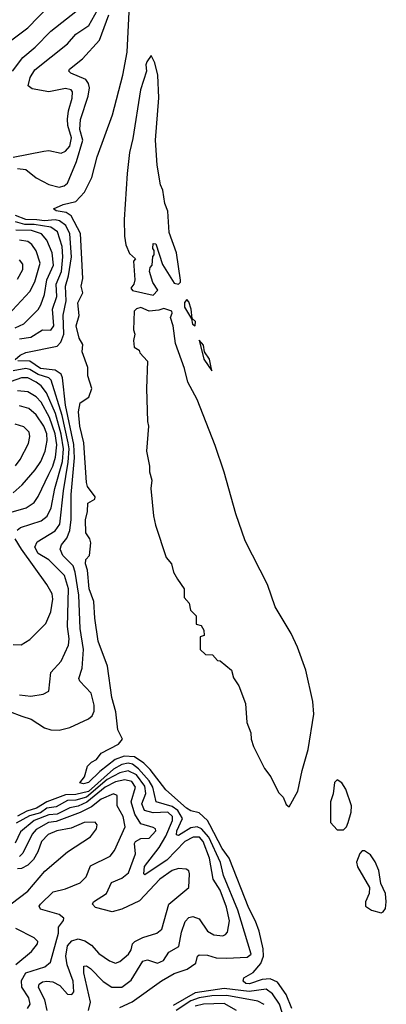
# Model space of a CAD drawing. Extents: x 1443846 to 1577407, y 839182 to 927291.
# Tile 510 of 535: x 1572436 to 1574190, y 893135 to 897851. Entities that reach past the tile are written whole.
import ezdxf

# ---------------------------------------------------------------- set-up
doc = ezdxf.new("R2010")
doc.units = 0

msp = doc.modelspace()

# ---------------------------------------------------------------- linework, layer by layer
at = {"layer": '0CON20XD'}
for points in [[(1572379, 897741), (1572475, 897812.7), (1572631.8, 897975)], [(1573738.5, 893115), (1573711.7, 893181.7), (1573670.1, 893240.1), (1573635, 893256.1), (1573596.5, 893253.5), (1573535, 893233.2), (1573518.6, 893235), (1573504.6, 893245), (1573507.9, 893262.1), (1573553.1, 893286.9), (1573590, 893330), (1573602.8, 893365), (1573600.6, 893400.6), (1573581.4, 893485), (1573563.5, 893533.5), (1573531.6, 893595), (1573438.9, 893835), (1573405, 893881.1), (1573346.1, 893995), (1573334.8, 894014.8), (1573295, 894052.5), (1573255, 894062.1), (1573233.9, 894075), (1573135, 894162.1), (1573060.3, 894260.3), (1573030.2, 894290.2), (1572985, 894320.9), (1572936, 894324), (1572893.1, 894306.9), (1572820, 894250), (1572765, 894197.3), (1572740.8, 894190.8), (1572724, 894195), (1572745.6, 894225), (1572760, 894275), (1572780, 894295), (1572803, 894307), (1572825, 894337.5), (1572908.3, 894381.7), (1572927.5, 894405), (1572905, 894450), (1572895.7, 894535), (1572877.1, 894605), (1572856, 894755), (1572810.7, 894875), (1572794.8, 894984.8), (1572790, 895065), (1572767.8, 895125), (1572760, 895215), (1572750.4, 895245), (1572753.1, 895265), (1572769.2, 895285), (1572776, 895345), (1572771.2, 895365), (1572752.8, 895392.8), (1572750.5, 895455), (1572760.9, 895495), (1572761.9, 895535), (1572795, 895554.3), (1572796.7, 895565), (1572760.6, 895615), (1572755.5, 895635), (1572742.3, 895825), (1572722.9, 895905), (1572716.6, 895973.4), (1572725, 896016.2), (1572766.8, 896043.2), (1572781.2, 896085), (1572762.5, 896145), (1572762.5, 896185), (1572735, 896260), (1572738, 896295), (1572720.6, 896325), (1572705.6, 896385), (1572720.9, 896435), (1572714.7, 896495), (1572737.3, 896542.7), (1572729.4, 896575), (1572738.4, 896611.6), (1572727.3, 896827.3), (1572682.2, 896912.2), (1572657.5, 896927.5), (1572610, 896935), (1572597.5, 896945), (1572644.5, 896965.5), (1572705, 896980), (1572746, 897025), (1572780.8, 897095), (1572806.2, 897195), (1572880, 897395), (1572928.8, 897585), (1572950, 897695), (1572962.3, 897955)], [(1572401.2, 897605), (1572450.2, 897669.8), (1572509.8, 897720.2), (1572585, 897796.4), (1572735, 897914.1)], [(1572551.2, 897221.2), (1572575, 897225.5), (1572635, 897211.8), (1572655, 897222.3), (1572675.7, 897245), (1572683.1, 897285), (1572666.4, 897345), (1572664.5, 897375), (1572669.5, 897415), (1572687.5, 897475), (1572688.9, 897505), (1572682.2, 897515), (1572655, 897521.6), (1572575, 897505.2), (1572495, 897519.4), (1572476.9, 897535), (1572485.3, 897575), (1572509, 897611), (1572664.6, 897735), (1572705, 897781.6), (1572766.5, 897823.5), (1572824.1, 897925.9)], [(1572425, 897138.3), (1572465, 897133.4), (1572515, 897093.9), (1572575, 897061.4), (1572625, 897049), (1572648.2, 897055), (1572665, 897067.7), (1572707.3, 897172.7), (1572738.1, 897275), (1572723.8, 897325), (1572726.5, 897373.5), (1572763.9, 897485), (1572769.7, 897525), (1572765.7, 897545.7), (1572752.9, 897565), (1572680.6, 897595), (1572670.6, 897605), (1572674.4, 897615), (1572736, 897664), (1572817.1, 897752.9), (1572863, 897875)], [(1573075, 896532), (1573097.5, 896555), (1573073, 896593), (1573057.5, 896645), (1573060, 896665), (1573070, 896675), (1573073, 896717), (1573080, 896725), (1573080, 896745), (1573072.5, 896755), (1573075, 896780), (1573087, 896777), (1573119.3, 896679.3), (1573175, 896590), (1573195, 896584.3), (1573205, 896593.8), (1573206.1, 896603.9), (1573185.4, 896735), (1573151.4, 896831.4), (1573145.2, 896934.8), (1573130.7, 896970.7), (1573120, 897035), (1573109.6, 897059.6), (1573093.3, 897155), (1573086, 897275), (1573102.3, 897477.7), (1573096.1, 897586.1), (1573082.5, 897645), (1573065, 897680), (1573045, 897650), (1573040, 897635), (1573042.5, 897605), (1573014, 897515), (1572977.5, 897282.5), (1572962, 897215), (1572950, 897115), (1572936.2, 896895), (1572936.7, 896815), (1572943.6, 896773.6), (1572961.7, 896731.7), (1572990, 896705), (1572980, 896695), (1572987.5, 896605), (1572982.5, 896585), (1572967.5, 896565), (1572975, 896553.3), (1573075, 896532)], [(1572405, 897193.3), (1572551.2, 897221.2)], [(1572413.8, 896223.8), (1572438.2, 896245), (1572465, 896257.8), (1572615, 896287.8), (1572633.3, 896306.7), (1572647.4, 896345), (1572643.4, 896436.6), (1572658.6, 896505), (1572655.1, 896574.9), (1572669.6, 896625), (1572683, 896715), (1572675.6, 896825.6), (1572656.9, 896865), (1572627.1, 896887.1), (1572605, 896892.5), (1572555, 896888.4), (1572517.6, 896892.4), (1572465.5, 896895), (1572415, 896913.3)], [(1572435, 896322.7), (1572488.8, 896331.2), (1572544.3, 896365.7), (1572585, 896364.7), (1572598.8, 896385), (1572593, 896465), (1572613.4, 896525), (1572610.1, 896585), (1572636.1, 896645), (1572642.3, 896715), (1572639.1, 896765), (1572616.6, 896835), (1572585, 896857.3), (1572505, 896870.9), (1572459.8, 896869.8), (1572415, 896883.3)], [(1572414.7, 896375.3), (1572455, 896395.2), (1572525, 896462.9), (1572537.7, 896485), (1572554.9, 896535.1), (1572566.4, 896605), (1572597.2, 896675), (1572590.9, 896735), (1572566.3, 896795), (1572541, 896825), (1572492, 896842), (1572417.1, 896842.9)], [(1572360.3, 896415), (1572485, 896550), (1572508.6, 896595), (1572533.7, 896685), (1572515, 896743.8), (1572494.2, 896774.2), (1572475, 896788.9), (1572435, 896795.5)], [(1572425, 896608.2), (1572451.1, 896655), (1572450.3, 896680.3), (1572435, 896700.3)], [(1573275, 896384.4), (1573276.7, 896405), (1573260.7, 896420.7), (1573255.9, 896465), (1573245, 896500), (1573235, 896510.5), (1573225, 896496.2), (1573224.4, 896474.4), (1573258.3, 896418.3), (1573262.7, 896392.7), (1573275, 896384.4)], [(1573725, 894080), (1573767.5, 894155), (1573786.7, 894255), (1573816.7, 894355), (1573844, 894525), (1573839.2, 894585), (1573804.4, 894735), (1573765.4, 894845.4), (1573735, 894911.2), (1573658.7, 895038.7), (1573621.9, 895145), (1573515.4, 895355.4), (1573470, 895485), (1573414.6, 895684.6), (1573371.6, 895811.6), (1573285, 896032.5), (1573240, 896115), (1573225, 896180), (1573180.7, 896300.7), (1573170, 896385), (1573157.5, 896425), (1573166.2, 896445), (1573163.3, 896455), (1573125, 896468.5), (1573100.9, 896459.1), (1573055, 896454.4), (1573015, 896471.9), (1572995, 896465.8), (1572983.8, 896455), (1572980, 896365), (1572987.5, 896345), (1572980, 896315), (1572983, 896283), (1573008.3, 896268.3), (1573010, 896255), (1573047.5, 896215), (1573043.3, 896085), (1573047, 895927), (1573052.5, 895905), (1573043.3, 895785), (1573057, 895713), (1573056.7, 895685), (1573068.8, 895645), (1573063.3, 895605), (1573076.7, 895475), (1573085, 895430), (1573137.5, 895275), (1573162.5, 895245), (1573172.5, 895205), (1573190.7, 895170.7), (1573222.5, 895125), (1573223.6, 895083.6), (1573247, 895057), (1573253, 895023), (1573280, 894995), (1573280, 894955), (1573305, 894950), (1573317, 894927), (1573318.3, 894901.7), (1573300, 894895), (1573300, 894835), (1573325, 894810), (1573358.3, 894808.3), (1573381.7, 894781.7), (1573395, 894780), (1573450, 894735), (1573458.3, 894698.3), (1573485, 894660), (1573516.7, 894575), (1573522.5, 894485), (1573542.5, 894435), (1573543.3, 894405), (1573555, 894370), (1573607.5, 894265), (1573637.5, 894225), (1573675, 894150), (1573697, 894127), (1573711.7, 894091.7), (1573725, 894080)], [(1573355, 896170), (1573344.6, 896225), (1573320.5, 896260.5), (1573315, 896292.9), (1573295, 896316), (1573316.7, 896225), (1573355, 896170)], [(1572386.9, 894536.9), (1572445.6, 894515.6), (1572490.4, 894500.4), (1572555, 894458.6), (1572585, 894449.5), (1572625, 894448.1), (1572675, 894460.3), (1572765, 894501.9), (1572782.8, 894517.2), (1572791.7, 894538.3), (1572792.4, 894567.6), (1572777.7, 894625), (1572723.1, 894683.1), (1572718.9, 894695), (1572735.2, 894745), (1572741, 894835), (1572725.7, 894935), (1572718.2, 895095), (1572701.1, 895205), (1572691.3, 895235), (1572642.4, 895285), (1572629.5, 895315), (1572635.9, 895335), (1572662.1, 895367.9), (1572675.8, 895404.2), (1572682.2, 895457.8), (1572682.7, 895577.3), (1572698, 895752), (1572695.6, 895815.6), (1572655.6, 896005), (1572640.7, 896135), (1572633.8, 896153.8), (1572605, 896172), (1572535, 896179.7), (1572485, 896215.9), (1572426.5, 896216.5)], [(1572435, 894618), (1572488.9, 894611.1), (1572548.9, 894621.1), (1572574.5, 894635.5), (1572585.3, 894725), (1572635, 894778.9), (1572669.5, 894855), (1572672.5, 894885), (1572664.8, 894944.8), (1572669, 895125), (1572649.5, 895189.5), (1572575, 895264.5), (1572525, 895293.8), (1572508.5, 895325), (1572520.1, 895349.9), (1572605, 895402.5), (1572628.1, 895435), (1572645.5, 895595), (1572668.6, 895731.4), (1572672.1, 895795), (1572667.5, 895825), (1572639.4, 895955), (1572586.9, 896125), (1572575.5, 896135.5), (1572525, 896151.1), (1572485, 896176.3), (1572465, 896180.9), (1572405, 896169.8)], [(1572423.9, 895406.1), (1572440.5, 895419.5), (1572538.9, 895451.1), (1572567.2, 895472.8), (1572587.1, 895513), (1572603.3, 895605), (1572641.3, 895735), (1572646.2, 895795), (1572634.1, 895865.9), (1572607.5, 895965), (1572563.9, 896063.9), (1572538, 896098), (1572514.3, 896115), (1572475, 896135.1), (1572445, 896136.3), (1572345, 896099.9)], [(1572395, 895492.9), (1572467.3, 895512.7), (1572505, 895539.3), (1572525, 895567.3), (1572575, 895673.7), (1572595, 895712), (1572607.2, 895755), (1572613.8, 895815), (1572605, 895867.3), (1572578.4, 895945), (1572538.9, 896018.9), (1572515, 896045.2), (1572475, 896068.9), (1572425, 896072.9)], [(1572404.5, 895585), (1572447.6, 895622.4), (1572509.3, 895695), (1572537.7, 895735), (1572557.9, 895785), (1572567.8, 895835), (1572565, 895867.5), (1572550.8, 895905), (1572515, 895958.1), (1572479.6, 895989.6), (1572435, 896001.5)], [(1572415, 895714), (1572438.4, 895745), (1572478.2, 895821.8), (1572484.7, 895855), (1572480.4, 895875), (1572455, 895900.9), (1572414, 895914)], [(1572444.4, 895314.4), (1572414.5, 895365)], [(1572405, 894858.6), (1572443.2, 894856.8), (1572485, 894882.9), (1572560.7, 894959.3), (1572585.2, 895014.8), (1572594.7, 895075), (1572590.8, 895100.7), (1572565.9, 895145), (1572444.4, 895314.4)], [(1572915, 893119.6), (1572973.4, 893146.6), (1573115, 893247.6), (1573175, 893281.8), (1573237.7, 893302.3), (1573278.7, 893331.3), (1573287.1, 893365), (1573295, 893371.3), (1573335, 893370), (1573376.6, 893356.6), (1573425, 893355.2), (1573525, 893360.9), (1573543.1, 893375), (1573479.7, 893585), (1573411.1, 893751.1), (1573396.1, 893813.9), (1573340.5, 893935), (1573305.3, 893975.3), (1573285, 893985.5), (1573255, 893979.5), (1573208.4, 893951.6), (1573195, 893943.7), (1573186.7, 893946.7), (1573188.2, 893965), (1573214.3, 894025), (1573192.8, 894062.8), (1573165, 894082.5), (1573089.6, 894105), (1573072.2, 894175), (1573055.8, 894205), (1573005, 894263.2), (1572975, 894284.6), (1572955, 894290), (1572925, 894283.6), (1572885, 894261.6), (1572765, 894154.7), (1572705, 894139.9), (1572655, 894137.6), (1572565, 894104.8), (1572516.4, 894075), (1572469.9, 894060.1), (1572425, 894035.8)], [(1572765.3, 893105), (1572774.1, 893145), (1572742, 893285), (1572743.3, 893316.7), (1572755, 893318.8), (1572775, 893306.8), (1572835, 893244.3), (1572877, 893217), (1572925, 893217.6), (1572970, 893250), (1573025, 893340.7), (1573047.4, 893347.4), (1573095, 893331.1), (1573124.6, 893345), (1573150, 893385), (1573197.8, 893412.2), (1573209.5, 893480.5), (1573228, 893532), (1573245, 893550.8), (1573265, 893554.7), (1573294.3, 893544.3), (1573335, 893485.4), (1573365, 893467.5), (1573407.2, 893462.8), (1573421.3, 893468.7), (1573429.5, 893480.5), (1573439.1, 893535), (1573425, 893599.4), (1573395, 893680.8), (1573361.1, 893735), (1573344.6, 893835), (1573313.9, 893915), (1573296.7, 893935), (1573265.6, 893935.6), (1573226.5, 893915), (1573140.7, 893825), (1573055, 893769.1), (1573035, 893755.7), (1573030.2, 893760.2), (1573033.2, 893795), (1573103.8, 893886.2), (1573135, 893940.4), (1573166.6, 894015), (1573166.7, 894035), (1573144.6, 894054.6), (1573075, 894051.3), (1573032.6, 894062.6), (1573020.6, 894095), (1573038.9, 894145), (1573035, 894180.2), (1572995, 894233.6), (1572955, 894253.9), (1572915, 894243.6), (1572855, 894211.4), (1572755, 894126.6), (1572705, 894112.5), (1572665, 894111.1), (1572609.8, 894080.2), (1572565, 894073.8), (1572535, 894052.2), (1572482.8, 894037.2), (1572418.2, 894001.8)], [(1572567.9, 893105), (1572556.4, 893156.4), (1572526.1, 893215), (1572529, 893231), (1572545, 893243.1), (1572566.1, 893246.1), (1572595, 893241.7), (1572627.8, 893225), (1572665, 893183.9), (1572685, 893181.5), (1572695.2, 893194.8), (1572692, 893245), (1572663.1, 893323.1), (1572657.2, 893365), (1572664.9, 893415.1), (1572685, 893439), (1572715, 893448.4), (1572748.2, 893438.2), (1572778.8, 893418.8), (1572815, 893378.2), (1572865, 893343.8), (1572895, 893331.8), (1572915, 893339.1), (1572956, 893375), (1572969.3, 893395), (1572975.6, 893425), (1572986.7, 893435), (1573025, 893454.3), (1573092, 893475), (1573116.7, 893495), (1573148.8, 893615), (1573244.4, 893695), (1573249.1, 893759.1), (1573244.4, 893774.4), (1573232.1, 893782.1), (1573195.4, 893785.4), (1573165, 893775.2), (1573106.9, 893735), (1573009.7, 893630.3), (1572925, 893591), (1572878.5, 893578.5), (1572798.7, 893598.7), (1572784.4, 893615), (1572789.1, 893625), (1572851.8, 893665), (1572875, 893717.5), (1572925, 893738.9), (1572956.5, 893765), (1572990, 893855), (1572985.7, 893905), (1572990.3, 893915), (1573015, 893929.6), (1573055, 893930), (1573086.7, 893965), (1573086.1, 893975), (1573075, 893982.1), (1573015, 894000), (1572986.4, 894045), (1572968.9, 894105), (1572990.7, 894175), (1572971.8, 894201.8), (1572939.7, 894209.7), (1572895, 894201.1), (1572845, 894174.3), (1572756.8, 894103.2), (1572715, 894084.3), (1572675, 894075.3), (1572615, 894044.9), (1572575, 894042.8), (1572505, 894015.6), (1572439.7, 893960.3), (1572413.8, 893906.2)], [(1573985, 893970), (1574000, 893985), (1574007.5, 894005), (1574022.5, 894055), (1574023.3, 894085), (1573996.7, 894165), (1573977.5, 894195), (1573955, 894210), (1573943, 894197), (1573936.4, 894143.6), (1573923.3, 894105), (1573922.5, 894005), (1573955, 893970), (1573985, 893970)], [(1572473.6, 893115), (1572485.8, 893135), (1572478.8, 893165), (1572446.5, 893216.5), (1572445, 893248.2), (1572465, 893285.2), (1572556.7, 893315), (1572583.7, 893336.3), (1572622, 893475), (1572622.3, 893505), (1572645.7, 893535.7), (1572646.7, 893546.7), (1572625, 893565.4), (1572535, 893590), (1572529.1, 893605), (1572535.4, 893615), (1572596.1, 893673.9), (1572655, 893687.3), (1572725, 893716.4), (1572754.7, 893745.3), (1572775, 893797.6), (1572868.5, 893845), (1572888.8, 893871.2), (1572939.8, 893985), (1572930.4, 894035), (1572901.7, 894085), (1572902.7, 894135), (1572885, 894142.4), (1572825, 894117.9), (1572779.2, 894080.8), (1572725, 894053.4), (1572610.3, 894009.7), (1572573.7, 894005), (1572515, 893972.7), (1572495, 893949.3), (1572450.5, 893859.5), (1572435, 893843.1)], [(1572354.7, 893585), (1572475, 893677.4), (1572556.9, 893773.1), (1572665, 893865.6), (1572775, 893936.9), (1572802.9, 893975), (1572806.9, 893995), (1572797.4, 894007.4), (1572745, 894005.3), (1572681.7, 893978.3), (1572613.3, 893965), (1572571.8, 893948.2), (1572539.7, 893915), (1572523.4, 893865), (1572501.8, 893828.2), (1572475, 893801.2), (1572445, 893785.2), (1572425, 893783)], [(1574165, 893573.3), (1574175, 893577.5), (1574185.8, 893594.2), (1574190, 893625), (1574185.7, 893665), (1574163.6, 893713.6), (1574153.8, 893775), (1574137, 893817), (1574115, 893850), (1574085, 893870), (1574075, 893870), (1574063, 893857), (1574047.5, 893815), (1574053, 893793), (1574110, 893695), (1574107.5, 893665), (1574090, 893625), (1574090, 893605), (1574120, 893585), (1574165, 893573.3)], [(1572417, 893325), (1572491.9, 893388.1), (1572521.8, 893425), (1572522.2, 893435), (1572505, 893452.7), (1572417.2, 893497.2)], [(1573717.2, 893015), (1573679.3, 893135), (1573645, 893185.6), (1573615, 893207.4), (1573534.6, 893195.4), (1573415, 893210.5), (1573275, 893189.1), (1573170.5, 893129.5)], [(1573605, 893134.3), (1573575, 893149.4), (1573426.7, 893176.8), (1573355, 893176.1), (1573295, 893166.5), (1573255, 893151.6), (1573184.7, 893105.3)], [(1573473.8, 893105), (1573415, 893139), (1573315, 893135.3), (1573275, 893125.1)]]:
    msp.add_lwpolyline(points, dxfattribs=at)

doc.saveas('drawing.dxf')
